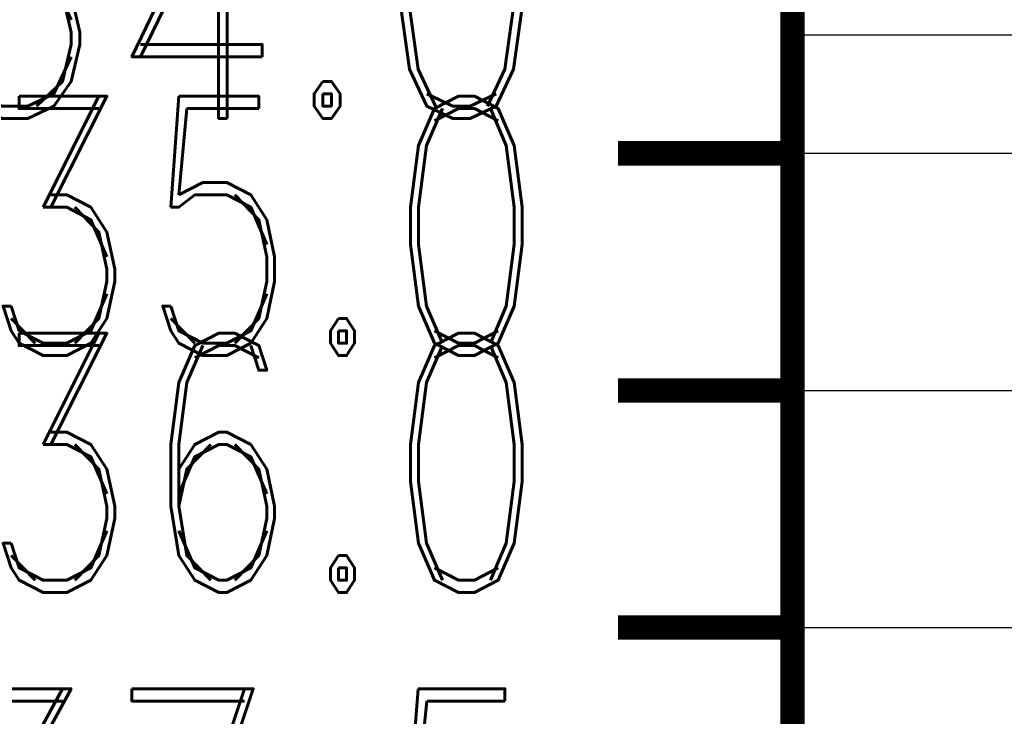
# Model space of a CAD drawing. Extents: x -2 to 113, y -136 to 16.
# Tile 361 of 541: x 57 to 61, y -62 to -59. Entities that reach past the tile are written whole.
import ezdxf
from ezdxf.enums import TextEntityAlignment as Align

# ---------------------------------------------------------------- set-up
doc = ezdxf.new("R2010")
doc.units = 0
doc.header["$MEASUREMENT"] = 0
doc.linetypes.add('SOLID', pattern=[0])
doc.layers.get('0').update_dxf_attribs({"linetype": 'SOLID'})
for name, color, linetype in [('1', 7, 'SOLID'), ('10', 7, 'SOLID'), ('11', 7, 'SOLID'), ('12', 7, 'SOLID'), ('13', 7, 'SOLID'), ('14', 7, 'SOLID'), ('15', 7, 'SOLID'), ('16', 7, 'SOLID'), ('17', 7, 'SOLID'), ('18', 7, 'SOLID'), ('19', 7, 'SOLID'), ('2', 7, 'SOLID'), ('20', 7, 'SOLID'), ('21', 7, 'SOLID'), ('22', 7, 'SOLID'), ('23', 7, 'SOLID'), ('24', 7, 'SOLID'), ('25', 7, 'SOLID'), ('26', 7, 'SOLID'), ('27', 7, 'SOLID'), ('28', 7, 'SOLID'), ('29', 7, 'SOLID'), ('3', 7, 'SOLID'), ('30', 7, 'SOLID'), ('31', 7, 'SOLID'), ('32', 7, 'SOLID'), ('33', 7, 'SOLID'), ('34', 7, 'SOLID'), ('35', 7, 'SOLID'), ('36', 7, 'SOLID'), ('37', 7, 'SOLID'), ('38', 7, 'SOLID'), ('39', 7, 'SOLID'), ('4', 7, 'SOLID'), ('40', 7, 'SOLID'), ('41', 7, 'SOLID'), ('42', 7, 'SOLID'), ('43', 7, 'SOLID'), ('44', 7, 'SOLID'), ('45', 7, 'SOLID'), ('46', 7, 'SOLID'), ('47', 7, 'SOLID'), ('48', 7, 'SOLID'), ('49', 7, 'SOLID'), ('5', 7, 'SOLID'), ('50', 7, 'SOLID'), ('51', 7, 'SOLID'), ('52', 7, 'SOLID'), ('53', 7, 'SOLID'), ('54', 7, 'SOLID'), ('55', 7, 'SOLID'), ('56', 7, 'SOLID'), ('57', 7, 'SOLID'), ('58', 7, 'SOLID'), ('59', 7, 'SOLID'), ('6', 7, 'SOLID'), ('60', 7, 'SOLID'), ('61', 7, 'SOLID'), ('62', 7, 'SOLID'), ('63', 7, 'SOLID'), ('64', 7, 'SOLID'), ('65', 7, 'SOLID'), ('66', 7, 'SOLID'), ('67', 7, 'SOLID'), ('68', 7, 'SOLID'), ('7', 7, 'SOLID'), ('8', 7, 'SOLID'), ('9', 7, 'SOLID')]:
    doc.layers.add(name, color=color, linetype=linetype)
doc.styles.add('ROMAND', font='romand', dxfattribs={"height": 1})

msp = doc.modelspace()

# ---------------------------------------------------------------- linework, layer by layer
at = {"color": 7, "linetype": 'SOLID', "const_width": 0.1029}
for points in [[(60.0766, -13.1385), (60.0766, -125.6385)], [(60.0766, -59.6385), (59.3413, -59.6385)], [(60.0766, -60.6385), (59.3413, -60.6385)], [(60.0766, -61.6385), (59.3413, -61.6385)]]:
    msp.add_lwpolyline(points, dxfattribs=at)
at = {"color": 7, "linetype": 'SOLID'}
msp.add_lwpolyline([(60.0766, -60.6385), (82.1354, -60.6385)], dxfattribs=at)
at = {"layer": '1', "color": 7, "linetype": 'SOLID', "const_width": 0.1029}
for points in [[(60.0766, -13.1385), (60.0766, -125.6385)], [(60.0766, -59.6385), (59.3413, -59.6385)], [(60.0766, -60.6385), (59.3413, -60.6385)], [(60.0766, -61.6385), (59.3413, -61.6385)]]:
    msp.add_lwpolyline(points, dxfattribs=at)
at = {"layer": '1', "color": 7, "linetype": 'SOLID'}
msp.add_lwpolyline([(60.0766, -60.6385), (82.1354, -60.6385)], dxfattribs=at)
at = {"layer": '10', "color": 7, "linetype": 'SOLID', "const_width": 0.1029}
for points in [[(60.0766, -13.1385), (60.0766, -125.6385)], [(60.0766, -59.6385), (59.3413, -59.6385)], [(60.0766, -60.6385), (59.3413, -60.6385)], [(60.0766, -61.6385), (59.3413, -61.6385)]]:
    msp.add_lwpolyline(points, dxfattribs=at)
at = {"layer": '10', "color": 7, "linetype": 'SOLID'}
msp.add_lwpolyline([(60.0766, -60.6385), (82.1354, -60.6385)], dxfattribs=at)
at = {"layer": '11', "color": 7, "linetype": 'SOLID', "const_width": 0.1029}
for points in [[(60.0766, -13.1385), (60.0766, -125.6385)], [(60.0766, -59.6385), (59.3413, -59.6385)], [(60.0766, -60.6385), (59.3413, -60.6385)], [(60.0766, -61.6385), (59.3413, -61.6385)]]:
    msp.add_lwpolyline(points, dxfattribs=at)
at = {"layer": '12', "color": 7, "linetype": 'SOLID', "const_width": 0.1029}
for points in [[(60.0766, -13.1385), (60.0766, -125.6385)], [(60.0766, -59.6385), (59.3413, -59.6385)], [(60.0766, -60.6385), (59.3413, -60.6385)], [(60.0766, -61.6385), (59.3413, -61.6385)]]:
    msp.add_lwpolyline(points, dxfattribs=at)
at = {"layer": '12', "color": 7, "linetype": 'SOLID'}
for points in [[(60.0766, -59.1385), (82.1354, -59.1385)], [(60.0766, -60.6385), (82.1354, -60.6385)]]:
    msp.add_lwpolyline(points, dxfattribs=at)
at = {"layer": '13', "color": 7, "linetype": 'SOLID', "const_width": 0.1029}
for points in [[(60.0766, -13.1385), (60.0766, -125.6385)], [(60.0766, -59.6385), (59.3413, -59.6385)], [(60.0766, -60.6385), (59.3413, -60.6385)], [(60.0766, -61.6385), (59.3413, -61.6385)]]:
    msp.add_lwpolyline(points, dxfattribs=at)
at = {"layer": '14', "color": 7, "linetype": 'SOLID', "const_width": 0.1029}
for points in [[(60.0766, -13.1385), (60.0766, -125.6385)], [(60.0766, -59.6385), (59.3413, -59.6385)], [(60.0766, -60.6385), (59.3413, -60.6385)], [(60.0766, -61.6385), (59.3413, -61.6385)]]:
    msp.add_lwpolyline(points, dxfattribs=at)
at = {"layer": '14', "color": 7, "linetype": 'SOLID'}
for points in [[(60.0766, -59.1385), (82.1354, -59.1385)], [(60.0766, -60.6385), (82.1354, -60.6385)]]:
    msp.add_lwpolyline(points, dxfattribs=at)
at = {"layer": '15', "color": 7, "linetype": 'SOLID', "const_width": 0.1029}
for points in [[(60.0766, -13.1385), (60.0766, -125.6385)], [(60.0766, -59.6385), (59.3413, -59.6385)], [(60.0766, -60.6385), (59.3413, -60.6385)], [(60.0766, -61.6385), (59.3413, -61.6385)]]:
    msp.add_lwpolyline(points, dxfattribs=at)
at = {"layer": '16', "color": 7, "linetype": 'SOLID', "const_width": 0.1029}
for points in [[(60.0766, -13.1385), (60.0766, -125.6385)], [(60.0766, -59.6385), (59.3413, -59.6385)], [(60.0766, -60.6385), (59.3413, -60.6385)], [(60.0766, -61.6385), (59.3413, -61.6385)]]:
    msp.add_lwpolyline(points, dxfattribs=at)
at = {"layer": '16', "color": 7, "linetype": 'SOLID'}
for points in [[(60.0766, -59.6385), (82.1354, -59.6385)], [(60.0766, -59.6385), (82.1354, -59.6385)], [(60.0766, -61.6385), (82.1354, -61.6385)], [(60.0766, -61.6385), (82.1354, -61.6385)]]:
    msp.add_lwpolyline(points, dxfattribs=at)
at = {"layer": '17', "color": 7, "linetype": 'SOLID', "const_width": 0.1029}
for points in [[(60.0766, -13.1385), (60.0766, -125.6385)], [(60.0766, -59.6385), (59.3413, -59.6385)], [(60.0766, -60.6385), (59.3413, -60.6385)], [(60.0766, -61.6385), (59.3413, -61.6385)]]:
    msp.add_lwpolyline(points, dxfattribs=at)
at = {"layer": '18', "color": 7, "linetype": 'SOLID', "const_width": 0.1029}
for points in [[(60.0766, -13.1385), (60.0766, -125.6385)], [(60.0766, -59.6385), (59.3413, -59.6385)], [(60.0766, -60.6385), (59.3413, -60.6385)], [(60.0766, -61.6385), (59.3413, -61.6385)]]:
    msp.add_lwpolyline(points, dxfattribs=at)
at = {"layer": '18', "color": 7, "linetype": 'SOLID'}
msp.add_lwpolyline([(60.0766, -60.6385), (82.1354, -60.6385)], dxfattribs=at)
at = {"layer": '19', "color": 7, "linetype": 'SOLID', "const_width": 0.1029}
for points in [[(60.0766, -13.1385), (60.0766, -125.6385)], [(60.0766, -59.6385), (59.3413, -59.6385)], [(60.0766, -60.6385), (59.3413, -60.6385)], [(60.0766, -61.6385), (59.3413, -61.6385)]]:
    msp.add_lwpolyline(points, dxfattribs=at)
at = {"layer": '2', "color": 7, "linetype": 'SOLID', "const_width": 0.1029}
for points in [[(60.0766, -13.1385), (60.0766, -125.6385)], [(60.0766, -59.6385), (59.3413, -59.6385)], [(60.0766, -60.6385), (59.3413, -60.6385)], [(60.0766, -61.6385), (59.3413, -61.6385)]]:
    msp.add_lwpolyline(points, dxfattribs=at)
at = {"layer": '2', "color": 7, "linetype": 'SOLID'}
for points in [[(60.0766, -59.1385), (82.1354, -59.1385)], [(60.0766, -60.6385), (82.1354, -60.6385)]]:
    msp.add_lwpolyline(points, dxfattribs=at)
at = {"layer": '20', "color": 7, "linetype": 'SOLID', "const_width": 0.1029}
for points in [[(60.0766, -13.1385), (60.0766, -125.6385)], [(60.0766, -59.6385), (59.3413, -59.6385)], [(60.0766, -60.6385), (59.3413, -60.6385)], [(60.0766, -61.6385), (59.3413, -61.6385)]]:
    msp.add_lwpolyline(points, dxfattribs=at)
at = {"layer": '20', "color": 7, "linetype": 'SOLID'}
for points in [[(60.0766, -59.1385), (82.1354, -59.1385)], [(60.0766, -60.6385), (82.1354, -60.6385)]]:
    msp.add_lwpolyline(points, dxfattribs=at)
at = {"layer": '21', "color": 7, "linetype": 'SOLID', "const_width": 0.1029}
for points in [[(60.0766, -13.1385), (60.0766, -125.6385)], [(60.0766, -59.6385), (59.3413, -59.6385)], [(60.0766, -60.6385), (59.3413, -60.6385)], [(60.0766, -61.6385), (59.3413, -61.6385)]]:
    msp.add_lwpolyline(points, dxfattribs=at)
at = {"layer": '22', "color": 7, "linetype": 'SOLID', "const_width": 0.1029}
for points in [[(60.0766, -13.1385), (60.0766, -125.6385)], [(60.0766, -59.6385), (59.3413, -59.6385)], [(60.0766, -60.6385), (59.3413, -60.6385)], [(60.0766, -61.6385), (59.3413, -61.6385)]]:
    msp.add_lwpolyline(points, dxfattribs=at)
at = {"layer": '22', "color": 7, "linetype": 'SOLID'}
msp.add_lwpolyline([(60.0766, -60.6385), (82.1354, -60.6385)], dxfattribs=at)
at = {"layer": '23', "color": 7, "linetype": 'SOLID', "const_width": 0.1029}
for points in [[(60.0766, -13.1385), (60.0766, -125.6385)], [(60.0766, -59.6385), (59.3413, -59.6385)], [(60.0766, -60.6385), (59.3413, -60.6385)], [(60.0766, -61.6385), (59.3413, -61.6385)]]:
    msp.add_lwpolyline(points, dxfattribs=at)
at = {"layer": '24', "color": 7, "linetype": 'SOLID', "const_width": 0.1029}
for points in [[(60.0766, -13.1385), (60.0766, -125.6385)], [(60.0766, -59.6385), (59.3413, -59.6385)], [(60.0766, -60.6385), (59.3413, -60.6385)], [(60.0766, -61.6385), (59.3413, -61.6385)]]:
    msp.add_lwpolyline(points, dxfattribs=at)
at = {"layer": '24', "color": 7, "linetype": 'SOLID'}
msp.add_lwpolyline([(60.0766, -60.6385), (82.1354, -60.6385)], dxfattribs=at)
at = {"layer": '25', "color": 7, "linetype": 'SOLID', "const_width": 0.1029}
for points in [[(60.0766, -13.1385), (60.0766, -125.6385)], [(60.0766, -59.6385), (59.3413, -59.6385)], [(60.0766, -60.6385), (59.3413, -60.6385)], [(60.0766, -61.6385), (59.3413, -61.6385)]]:
    msp.add_lwpolyline(points, dxfattribs=at)
at = {"layer": '26', "color": 7, "linetype": 'SOLID', "const_width": 0.1029}
for points in [[(60.0766, -13.1385), (60.0766, -125.6385)], [(60.0766, -59.6385), (59.3413, -59.6385)], [(60.0766, -60.6385), (59.3413, -60.6385)], [(60.0766, -61.6385), (59.3413, -61.6385)]]:
    msp.add_lwpolyline(points, dxfattribs=at)
at = {"layer": '26', "color": 7, "linetype": 'SOLID'}
for points in [[(60.0766, -59.1385), (82.1354, -59.1385)], [(60.0766, -60.6385), (82.1354, -60.6385)]]:
    msp.add_lwpolyline(points, dxfattribs=at)
at = {"layer": '27', "color": 7, "linetype": 'SOLID', "const_width": 0.1029}
for points in [[(60.0766, -13.1385), (60.0766, -125.6385)], [(60.0766, -59.6385), (59.3413, -59.6385)], [(60.0766, -60.6385), (59.3413, -60.6385)], [(60.0766, -61.6385), (59.3413, -61.6385)]]:
    msp.add_lwpolyline(points, dxfattribs=at)
at = {"layer": '27', "color": 7, "linetype": 'SOLID'}
msp.add_lwpolyline([(60.0766, -59.6385), (82.1354, -59.6385)], dxfattribs=at)
at = {"layer": '28', "color": 7, "linetype": 'SOLID', "const_width": 0.1029}
for points in [[(60.0766, -13.1385), (60.0766, -125.6385)], [(60.0766, -59.6385), (59.3413, -59.6385)], [(60.0766, -60.6385), (59.3413, -60.6385)], [(60.0766, -61.6385), (59.3413, -61.6385)]]:
    msp.add_lwpolyline(points, dxfattribs=at)
at = {"layer": '29', "color": 7, "linetype": 'SOLID', "const_width": 0.1029}
for points in [[(60.0766, -13.1385), (60.0766, -125.6385)], [(60.0766, -59.6385), (59.3413, -59.6385)], [(60.0766, -60.6385), (59.3413, -60.6385)], [(60.0766, -61.6385), (59.3413, -61.6385)]]:
    msp.add_lwpolyline(points, dxfattribs=at)
at = {"layer": '29', "color": 7, "linetype": 'SOLID'}
for points in [[(60.0766, -59.1385), (82.1354, -59.1385)], [(60.0766, -60.6385), (82.1354, -60.6385)]]:
    msp.add_lwpolyline(points, dxfattribs=at)
at = {"layer": '3', "color": 7, "linetype": 'SOLID', "const_width": 0.1029}
for points in [[(60.0766, -13.1385), (60.0766, -125.6385)], [(60.0766, -59.6385), (59.3413, -59.6385)], [(60.0766, -60.6385), (59.3413, -60.6385)], [(60.0766, -61.6385), (59.3413, -61.6385)]]:
    msp.add_lwpolyline(points, dxfattribs=at)
at = {"layer": '30', "color": 7, "linetype": 'SOLID', "const_width": 0.1029}
for points in [[(60.0766, -13.1385), (60.0766, -125.6385)], [(60.0766, -59.6385), (59.3413, -59.6385)], [(60.0766, -60.6385), (59.3413, -60.6385)], [(60.0766, -61.6385), (59.3413, -61.6385)]]:
    msp.add_lwpolyline(points, dxfattribs=at)
at = {"layer": '30', "color": 7, "linetype": 'SOLID'}
msp.add_lwpolyline([(60.0766, -60.6385), (82.1354, -60.6385)], dxfattribs=at)
at = {"layer": '31', "color": 7, "linetype": 'SOLID', "const_width": 0.1029}
for points in [[(60.0766, -13.1385), (60.0766, -125.6385)], [(60.0766, -59.6385), (59.3413, -59.6385)], [(60.0766, -60.6385), (59.3413, -60.6385)], [(60.0766, -61.6385), (59.3413, -61.6385)]]:
    msp.add_lwpolyline(points, dxfattribs=at)
at = {"layer": '32', "color": 7, "linetype": 'SOLID', "const_width": 0.1029}
for points in [[(60.0766, -13.1385), (60.0766, -125.6385)], [(60.0766, -59.6385), (59.3413, -59.6385)], [(60.0766, -60.6385), (59.3413, -60.6385)], [(60.0766, -61.6385), (59.3413, -61.6385)]]:
    msp.add_lwpolyline(points, dxfattribs=at)
at = {"layer": '33', "color": 7, "linetype": 'SOLID', "const_width": 0.1029}
for points in [[(60.0766, -13.1385), (60.0766, -125.6385)], [(60.0766, -59.6385), (59.3413, -59.6385)], [(60.0766, -60.6385), (59.3413, -60.6385)], [(60.0766, -61.6385), (59.3413, -61.6385)]]:
    msp.add_lwpolyline(points, dxfattribs=at)
at = {"layer": '34', "color": 7, "linetype": 'SOLID', "const_width": 0.1029}
for points in [[(60.0766, -13.1385), (60.0766, -125.6385)], [(60.0766, -59.6385), (59.3413, -59.6385)], [(60.0766, -60.6385), (59.3413, -60.6385)], [(60.0766, -61.6385), (59.3413, -61.6385)]]:
    msp.add_lwpolyline(points, dxfattribs=at)
at = {"layer": '35', "color": 7, "linetype": 'SOLID', "const_width": 0.1029}
for points in [[(60.0766, -13.1385), (60.0766, -125.6385)], [(60.0766, -59.6385), (59.3413, -59.6385)], [(60.0766, -60.6385), (59.3413, -60.6385)], [(60.0766, -61.6385), (59.3413, -61.6385)]]:
    msp.add_lwpolyline(points, dxfattribs=at)
at = {"layer": '36', "color": 7, "linetype": 'SOLID', "const_width": 0.1029}
for points in [[(60.0766, -13.1385), (60.0766, -125.6385)], [(60.0766, -59.6385), (59.3413, -59.6385)], [(60.0766, -60.6385), (59.3413, -60.6385)], [(60.0766, -61.6385), (59.3413, -61.6385)]]:
    msp.add_lwpolyline(points, dxfattribs=at)
at = {"layer": '37', "color": 7, "linetype": 'SOLID', "const_width": 0.1029}
for points in [[(60.0766, -13.1385), (60.0766, -125.6385)], [(60.0766, -59.6385), (59.3413, -59.6385)], [(60.0766, -60.6385), (59.3413, -60.6385)], [(60.0766, -61.6385), (59.3413, -61.6385)]]:
    msp.add_lwpolyline(points, dxfattribs=at)
at = {"layer": '38', "color": 7, "linetype": 'SOLID', "const_width": 0.1029}
for points in [[(60.0766, -13.1385), (60.0766, -125.6385)], [(60.0766, -59.6385), (59.3413, -59.6385)], [(60.0766, -60.6385), (59.3413, -60.6385)], [(60.0766, -61.6385), (59.3413, -61.6385)]]:
    msp.add_lwpolyline(points, dxfattribs=at)
at = {"layer": '39', "color": 7, "linetype": 'SOLID', "const_width": 0.1029}
for points in [[(60.0766, -13.1385), (60.0766, -125.6385)], [(60.0766, -59.6385), (59.3413, -59.6385)], [(60.0766, -60.6385), (59.3413, -60.6385)], [(60.0766, -61.6385), (59.3413, -61.6385)]]:
    msp.add_lwpolyline(points, dxfattribs=at)
at = {"layer": '39', "color": 7, "linetype": 'SOLID'}
msp.add_lwpolyline([(60.0766, -60.6385), (82.1354, -60.6385)], dxfattribs=at)
at = {"layer": '4', "color": 7, "linetype": 'SOLID', "const_width": 0.1029}
for points in [[(60.0766, -13.1385), (60.0766, -125.6385)], [(60.0766, -59.6385), (59.3413, -59.6385)], [(60.0766, -60.6385), (59.3413, -60.6385)], [(60.0766, -61.6385), (59.3413, -61.6385)]]:
    msp.add_lwpolyline(points, dxfattribs=at)
at = {"layer": '4', "color": 7, "linetype": 'SOLID'}
for points in [[(60.0766, -59.1385), (82.1354, -59.1385)], [(60.0766, -60.6385), (82.1354, -60.6385)]]:
    msp.add_lwpolyline(points, dxfattribs=at)
at = {"layer": '40', "color": 7, "linetype": 'SOLID', "const_width": 0.1029}
for points in [[(60.0766, -13.1385), (60.0766, -125.6385)], [(60.0766, -59.6385), (59.3413, -59.6385)], [(60.0766, -60.6385), (59.3413, -60.6385)], [(60.0766, -61.6385), (59.3413, -61.6385)]]:
    msp.add_lwpolyline(points, dxfattribs=at)
at = {"layer": '41', "color": 7, "linetype": 'SOLID', "const_width": 0.1029}
for points in [[(60.0766, -13.1385), (60.0766, -125.6385)], [(60.0766, -59.6385), (59.3413, -59.6385)], [(60.0766, -60.6385), (59.3413, -60.6385)], [(60.0766, -61.6385), (59.3413, -61.6385)]]:
    msp.add_lwpolyline(points, dxfattribs=at)
at = {"layer": '41', "color": 7, "linetype": 'SOLID'}
msp.add_lwpolyline([(60.0766, -60.6385), (82.1354, -60.6385)], dxfattribs=at)
at = {"layer": '42', "color": 7, "linetype": 'SOLID', "const_width": 0.1029}
for points in [[(60.0766, -13.1385), (60.0766, -125.6385)], [(60.0766, -59.6385), (59.3413, -59.6385)], [(60.0766, -60.6385), (59.3413, -60.6385)], [(60.0766, -61.6385), (59.3413, -61.6385)]]:
    msp.add_lwpolyline(points, dxfattribs=at)
at = {"layer": '43', "color": 7, "linetype": 'SOLID', "const_width": 0.1029}
for points in [[(60.0766, -13.1385), (60.0766, -125.6385)], [(60.0766, -59.6385), (59.3413, -59.6385)], [(60.0766, -60.6385), (59.3413, -60.6385)], [(60.0766, -61.6385), (59.3413, -61.6385)]]:
    msp.add_lwpolyline(points, dxfattribs=at)
at = {"layer": '43', "color": 7, "linetype": 'SOLID'}
msp.add_lwpolyline([(60.0766, -60.6385), (82.1354, -60.6385)], dxfattribs=at)
at = {"layer": '44', "color": 7, "linetype": 'SOLID', "const_width": 0.1029}
for points in [[(60.0766, -13.1385), (60.0766, -125.6385)], [(60.0766, -59.6385), (59.3413, -59.6385)], [(60.0766, -60.6385), (59.3413, -60.6385)], [(60.0766, -61.6385), (59.3413, -61.6385)]]:
    msp.add_lwpolyline(points, dxfattribs=at)
at = {"layer": '45', "color": 7, "linetype": 'SOLID', "const_width": 0.1029}
for points in [[(60.0766, -13.1385), (60.0766, -125.6385)], [(60.0766, -59.6385), (59.3413, -59.6385)], [(60.0766, -60.6385), (59.3413, -60.6385)], [(60.0766, -61.6385), (59.3413, -61.6385)]]:
    msp.add_lwpolyline(points, dxfattribs=at)
at = {"layer": '45', "color": 7, "linetype": 'SOLID'}
for points in [[(60.0766, -59.1385), (82.1354, -59.1385)], [(60.0766, -60.6385), (82.1354, -60.6385)]]:
    msp.add_lwpolyline(points, dxfattribs=at)
at = {"layer": '46', "color": 7, "linetype": 'SOLID', "const_width": 0.1029}
for points in [[(60.0766, -13.1385), (60.0766, -125.6385)], [(60.0766, -59.6385), (59.3413, -59.6385)], [(60.0766, -60.6385), (59.3413, -60.6385)], [(60.0766, -61.6385), (59.3413, -61.6385)]]:
    msp.add_lwpolyline(points, dxfattribs=at)
at = {"layer": '46', "color": 7, "linetype": 'SOLID'}
for points in [[(60.0766, -59.1385), (82.1354, -59.1385)], [(60.0766, -60.6385), (82.1354, -60.6385)]]:
    msp.add_lwpolyline(points, dxfattribs=at)
at = {"layer": '47', "color": 7, "linetype": 'SOLID', "const_width": 0.1029}
for points in [[(60.0766, -13.1385), (60.0766, -125.6385)], [(60.0766, -59.6385), (59.3413, -59.6385)], [(60.0766, -60.6385), (59.3413, -60.6385)], [(60.0766, -61.6385), (59.3413, -61.6385)]]:
    msp.add_lwpolyline(points, dxfattribs=at)
at = {"layer": '47', "color": 7, "linetype": 'SOLID'}
msp.add_lwpolyline([(60.0766, -60.6385), (82.1354, -60.6385)], dxfattribs=at)
at = {"layer": '48', "color": 7, "linetype": 'SOLID', "const_width": 0.1029}
for points in [[(60.0766, -13.1385), (60.0766, -125.6385)], [(60.0766, -59.6385), (59.3413, -59.6385)], [(60.0766, -60.6385), (59.3413, -60.6385)], [(60.0766, -61.6385), (59.3413, -61.6385)]]:
    msp.add_lwpolyline(points, dxfattribs=at)
at = {"layer": '48', "color": 7, "linetype": 'SOLID'}
msp.add_lwpolyline([(60.0766, -60.6385), (82.1354, -60.6385)], dxfattribs=at)
at = {"layer": '49', "color": 7, "linetype": 'SOLID', "const_width": 0.1029}
for points in [[(60.0766, -13.1385), (60.0766, -125.6385)], [(60.0766, -59.6385), (59.3413, -59.6385)], [(60.0766, -60.6385), (59.3413, -60.6385)], [(60.0766, -61.6385), (59.3413, -61.6385)]]:
    msp.add_lwpolyline(points, dxfattribs=at)
at = {"layer": '49', "color": 7, "linetype": 'SOLID'}
msp.add_lwpolyline([(60.0766, -60.6385), (82.1354, -60.6385)], dxfattribs=at)
at = {"layer": '5', "color": 7, "linetype": 'SOLID', "const_width": 0.1029}
for points in [[(60.0766, -13.1385), (60.0766, -125.6385)], [(60.0766, -59.6385), (59.3413, -59.6385)], [(60.0766, -60.6385), (59.3413, -60.6385)], [(60.0766, -61.6385), (59.3413, -61.6385)]]:
    msp.add_lwpolyline(points, dxfattribs=at)
at = {"layer": '50', "color": 7, "linetype": 'SOLID', "const_width": 0.1029}
for points in [[(60.0766, -13.1385), (60.0766, -125.6385)], [(60.0766, -59.6385), (59.3413, -59.6385)], [(60.0766, -60.6385), (59.3413, -60.6385)], [(60.0766, -61.6385), (59.3413, -61.6385)]]:
    msp.add_lwpolyline(points, dxfattribs=at)
at = {"layer": '50', "color": 7, "linetype": 'SOLID'}
for points in [[(60.0766, -59.1385), (82.1354, -59.1385)], [(60.0766, -60.6385), (82.1354, -60.6385)]]:
    msp.add_lwpolyline(points, dxfattribs=at)
at = {"layer": '51', "color": 7, "linetype": 'SOLID', "const_width": 0.1029}
for points in [[(60.0766, -13.1385), (60.0766, -125.6385)], [(60.0766, -59.6385), (59.3413, -59.6385)], [(60.0766, -60.6385), (59.3413, -60.6385)], [(60.0766, -61.6385), (59.3413, -61.6385)]]:
    msp.add_lwpolyline(points, dxfattribs=at)
at = {"layer": '52', "color": 7, "linetype": 'SOLID', "const_width": 0.1029}
for points in [[(60.0766, -13.1385), (60.0766, -125.6385)], [(60.0766, -59.6385), (59.3413, -59.6385)], [(60.0766, -60.6385), (59.3413, -60.6385)], [(60.0766, -61.6385), (59.3413, -61.6385)]]:
    msp.add_lwpolyline(points, dxfattribs=at)
at = {"layer": '52', "color": 7, "linetype": 'SOLID'}
msp.add_lwpolyline([(60.0766, -60.6385), (82.1354, -60.6385)], dxfattribs=at)
at = {"layer": '53', "color": 7, "linetype": 'SOLID', "const_width": 0.1029}
for points in [[(60.0766, -13.1385), (60.0766, -125.6385)], [(60.0766, -59.6385), (59.3413, -59.6385)], [(60.0766, -60.6385), (59.3413, -60.6385)], [(60.0766, -61.6385), (59.3413, -61.6385)]]:
    msp.add_lwpolyline(points, dxfattribs=at)
at = {"layer": '54', "color": 7, "linetype": 'SOLID', "const_width": 0.1029}
for points in [[(60.0766, -13.1385), (60.0766, -125.6385)], [(60.0766, -59.6385), (59.3413, -59.6385)], [(60.0766, -60.6385), (59.3413, -60.6385)], [(60.0766, -61.6385), (59.3413, -61.6385)]]:
    msp.add_lwpolyline(points, dxfattribs=at)
at = {"layer": '54', "color": 7, "linetype": 'SOLID'}
for points in [[(60.0766, -59.1385), (82.1354, -59.1385)], [(60.0766, -60.6385), (82.1354, -60.6385)]]:
    msp.add_lwpolyline(points, dxfattribs=at)
at = {"layer": '55', "color": 7, "linetype": 'SOLID', "const_width": 0.1029}
for points in [[(60.0766, -13.1385), (60.0766, -125.6385)], [(60.0766, -59.6385), (59.3413, -59.6385)], [(60.0766, -60.6385), (59.3413, -60.6385)], [(60.0766, -61.6385), (59.3413, -61.6385)]]:
    msp.add_lwpolyline(points, dxfattribs=at)
at = {"layer": '56', "color": 7, "linetype": 'SOLID', "const_width": 0.1029}
for points in [[(60.0766, -13.1385), (60.0766, -125.6385)], [(60.0766, -59.6385), (59.3413, -59.6385)], [(60.0766, -60.6385), (59.3413, -60.6385)], [(60.0766, -61.6385), (59.3413, -61.6385)]]:
    msp.add_lwpolyline(points, dxfattribs=at)
at = {"layer": '56', "color": 7, "linetype": 'SOLID'}
msp.add_lwpolyline([(60.0766, -60.6385), (82.1354, -60.6385)], dxfattribs=at)
at = {"layer": '57', "color": 7, "linetype": 'SOLID', "const_width": 0.1029}
for points in [[(60.0766, -13.1385), (60.0766, -125.6385)], [(60.0766, -59.6385), (59.3413, -59.6385)], [(60.0766, -60.6385), (59.3413, -60.6385)], [(60.0766, -61.6385), (59.3413, -61.6385)]]:
    msp.add_lwpolyline(points, dxfattribs=at)
at = {"layer": '57', "color": 7, "linetype": 'SOLID'}
msp.add_lwpolyline([(60.0766, -60.6385), (82.1354, -60.6385)], dxfattribs=at)
at = {"layer": '58', "color": 7, "linetype": 'SOLID', "const_width": 0.1029}
for points in [[(60.0766, -13.1385), (60.0766, -125.6385)], [(60.0766, -59.6385), (59.3413, -59.6385)], [(60.0766, -60.6385), (59.3413, -60.6385)], [(60.0766, -61.6385), (59.3413, -61.6385)]]:
    msp.add_lwpolyline(points, dxfattribs=at)
at = {"layer": '59', "color": 7, "linetype": 'SOLID', "const_width": 0.1029}
for points in [[(60.0766, -13.1385), (60.0766, -125.6385)], [(60.0766, -59.6385), (59.3413, -59.6385)], [(60.0766, -60.6385), (59.3413, -60.6385)], [(60.0766, -61.6385), (59.3413, -61.6385)]]:
    msp.add_lwpolyline(points, dxfattribs=at)
at = {"layer": '59', "color": 7, "linetype": 'SOLID'}
msp.add_lwpolyline([(60.0766, -60.6385), (82.1354, -60.6385)], dxfattribs=at)
at = {"layer": '6', "color": 7, "linetype": 'SOLID', "const_width": 0.1029}
for points in [[(60.0766, -13.1385), (60.0766, -125.6385)], [(60.0766, -59.6385), (59.3413, -59.6385)], [(60.0766, -60.6385), (59.3413, -60.6385)], [(60.0766, -61.6385), (59.3413, -61.6385)]]:
    msp.add_lwpolyline(points, dxfattribs=at)
at = {"layer": '6', "color": 7, "linetype": 'SOLID'}
msp.add_lwpolyline([(60.0766, -60.6385), (82.1354, -60.6385)], dxfattribs=at)
at = {"layer": '60', "color": 7, "linetype": 'SOLID', "const_width": 0.1029}
for points in [[(60.0766, -13.1385), (60.0766, -125.6385)], [(60.0766, -59.6385), (59.3413, -59.6385)], [(60.0766, -60.6385), (59.3413, -60.6385)], [(60.0766, -61.6385), (59.3413, -61.6385)]]:
    msp.add_lwpolyline(points, dxfattribs=at)
at = {"layer": '61', "color": 7, "linetype": 'SOLID', "const_width": 0.1029}
for points in [[(60.0766, -13.1385), (60.0766, -125.6385)], [(60.0766, -59.6385), (59.3413, -59.6385)], [(60.0766, -60.6385), (59.3413, -60.6385)], [(60.0766, -61.6385), (59.3413, -61.6385)]]:
    msp.add_lwpolyline(points, dxfattribs=at)
at = {"layer": '61', "color": 7, "linetype": 'SOLID'}
msp.add_lwpolyline([(60.0766, -60.6385), (82.1354, -60.6385)], dxfattribs=at)
at = {"layer": '62', "color": 7, "linetype": 'SOLID', "const_width": 0.1029}
for points in [[(60.0766, -13.1385), (60.0766, -125.6385)], [(60.0766, -59.6385), (59.3413, -59.6385)], [(60.0766, -60.6385), (59.3413, -60.6385)], [(60.0766, -61.6385), (59.3413, -61.6385)]]:
    msp.add_lwpolyline(points, dxfattribs=at)
at = {"layer": '63', "color": 7, "linetype": 'SOLID', "const_width": 0.1029}
for points in [[(60.0766, -13.1385), (60.0766, -125.6385)], [(60.0766, -59.6385), (59.3413, -59.6385)], [(60.0766, -60.6385), (59.3413, -60.6385)], [(60.0766, -61.6385), (59.3413, -61.6385)]]:
    msp.add_lwpolyline(points, dxfattribs=at)
at = {"layer": '63', "color": 7, "linetype": 'SOLID'}
msp.add_lwpolyline([(60.0766, -60.6385), (82.1354, -60.6385)], dxfattribs=at)
at = {"layer": '64', "color": 7, "linetype": 'SOLID', "const_width": 0.1029}
for points in [[(60.0766, -13.1385), (60.0766, -125.6385)], [(60.0766, -59.6385), (59.3413, -59.6385)], [(60.0766, -60.6385), (59.3413, -60.6385)], [(60.0766, -61.6385), (59.3413, -61.6385)]]:
    msp.add_lwpolyline(points, dxfattribs=at)
at = {"layer": '65', "color": 7, "linetype": 'SOLID', "const_width": 0.1029}
for points in [[(60.0766, -13.1385), (60.0766, -125.6385)], [(60.0766, -59.6385), (59.3413, -59.6385)], [(60.0766, -60.6385), (59.3413, -60.6385)], [(60.0766, -61.6385), (59.3413, -61.6385)]]:
    msp.add_lwpolyline(points, dxfattribs=at)
at = {"layer": '65', "color": 7, "linetype": 'SOLID'}
for points in [[(60.0766, -59.1385), (82.1354, -59.1385)], [(60.0766, -60.6385), (82.1354, -60.6385)]]:
    msp.add_lwpolyline(points, dxfattribs=at)
at = {"layer": '66', "color": 7, "linetype": 'SOLID', "const_width": 0.1029}
for points in [[(60.0766, -13.1385), (60.0766, -125.6385)], [(60.0766, -59.6385), (59.3413, -59.6385)], [(60.0766, -60.6385), (59.3413, -60.6385)], [(60.0766, -61.6385), (59.3413, -61.6385)]]:
    msp.add_lwpolyline(points, dxfattribs=at)
at = {"layer": '67', "color": 7, "linetype": 'SOLID', "const_width": 0.1029}
for points in [[(60.0766, -13.1385), (60.0766, -125.6385)], [(60.0766, -59.6385), (59.3413, -59.6385)], [(60.0766, -60.6385), (59.3413, -60.6385)], [(60.0766, -61.6385), (59.3413, -61.6385)]]:
    msp.add_lwpolyline(points, dxfattribs=at)
at = {"layer": '67', "color": 7, "linetype": 'SOLID'}
for points in [[(60.0766, -59.1385), (82.1354, -59.1385)], [(60.0766, -60.6385), (82.1354, -60.6385)]]:
    msp.add_lwpolyline(points, dxfattribs=at)
at = {"layer": '68', "color": 7, "linetype": 'SOLID', "const_width": 0.1029}
for points in [[(60.0766, -13.1385), (60.0766, -125.6385)], [(60.0766, -59.6385), (59.3413, -59.6385)], [(60.0766, -60.6385), (59.3413, -60.6385)], [(60.0766, -61.6385), (59.3413, -61.6385)]]:
    msp.add_lwpolyline(points, dxfattribs=at)
at = {"layer": '7', "color": 7, "linetype": 'SOLID', "const_width": 0.1029}
for points in [[(60.0766, -13.1385), (60.0766, -125.6385)], [(60.0766, -59.6385), (59.3413, -59.6385)], [(60.0766, -60.6385), (59.3413, -60.6385)], [(60.0766, -61.6385), (59.3413, -61.6385)]]:
    msp.add_lwpolyline(points, dxfattribs=at)
at = {"layer": '8', "color": 7, "linetype": 'SOLID', "const_width": 0.1029}
for points in [[(60.0766, -13.1385), (60.0766, -125.6385)], [(60.0766, -59.6385), (59.3413, -59.6385)], [(60.0766, -60.6385), (59.3413, -60.6385)], [(60.0766, -61.6385), (59.3413, -61.6385)]]:
    msp.add_lwpolyline(points, dxfattribs=at)
at = {"layer": '8', "color": 7, "linetype": 'SOLID'}
for points in [[(60.0766, -59.1385), (82.1354, -59.1385)], [(60.0766, -60.6385), (82.1354, -60.6385)]]:
    msp.add_lwpolyline(points, dxfattribs=at)
at = {"layer": '9', "color": 7, "linetype": 'SOLID', "const_width": 0.1029}
for points in [[(60.0766, -13.1385), (60.0766, -125.6385)], [(60.0766, -59.6385), (59.3413, -59.6385)], [(60.0766, -60.6385), (59.3413, -60.6385)], [(60.0766, -61.6385), (59.3413, -61.6385)]]:
    msp.add_lwpolyline(points, dxfattribs=at)

# ---------------------------------------------------------------- texts
at = {"color": 7, "style": 'ROMAND', "width": 0.78}
msp.add_text('35.0', height=1.09412, dxfattribs=at).set_placement((59.0472, -60.4915), align=Align.RIGHT)
at = {"layer": '1', "color": 7, "style": 'ROMAND', "width": 0.78}
msp.add_text('35.0', height=1.09412, dxfattribs=at).set_placement((59.0472, -60.4915), align=Align.RIGHT)
at = {"layer": '10', "color": 7, "style": 'ROMAND', "width": 0.78}
msp.add_text('35.0', height=1.09412, dxfattribs=at).set_placement((59.0472, -60.4915), align=Align.RIGHT)
at = {"layer": '16', "color": 7, "style": 'ROMAND', "width": 0.78}
for s, p in [('34.0', (59.0472, -59.4915)), ('36.0', (59.0472, -61.4915))]:
    msp.add_text(s, height=1.09412, dxfattribs=at).set_placement(p, align=Align.RIGHT)
at = {"layer": '18', "color": 7, "style": 'ROMAND', "width": 0.78}
msp.add_text('35.0', height=1.09412, dxfattribs=at).set_placement((59.0472, -60.4915), align=Align.RIGHT)
at = {"layer": '22', "color": 7, "style": 'ROMAND', "width": 0.78}
msp.add_text('35.0', height=1.09412, dxfattribs=at).set_placement((59.0472, -60.4915), align=Align.RIGHT)
at = {"layer": '24', "color": 7, "style": 'ROMAND', "width": 0.78}
msp.add_text('35.0', height=1.09412, dxfattribs=at).set_placement((59.0472, -60.4915), align=Align.RIGHT)
at = {"layer": '27', "color": 7, "style": 'ROMAND', "width": 0.78}
msp.add_text('37.5', height=1.09412, dxfattribs=at).set_placement((59.0472, -62.9915), align=Align.RIGHT)
at = {"layer": '30', "color": 7, "style": 'ROMAND', "width": 0.78}
msp.add_text('35.0', height=1.09412, dxfattribs=at).set_placement((59.0472, -60.4915), align=Align.RIGHT)
at = {"layer": '39', "color": 7, "style": 'ROMAND', "width": 0.78}
msp.add_text('35.0', height=1.09412, dxfattribs=at).set_placement((59.0472, -60.4915), align=Align.RIGHT)
at = {"layer": '41', "color": 7, "style": 'ROMAND', "width": 0.78}
msp.add_text('35.0', height=1.09412, dxfattribs=at).set_placement((59.0472, -60.4915), align=Align.RIGHT)
at = {"layer": '43', "color": 7, "style": 'ROMAND', "width": 0.78}
msp.add_text('35.0', height=1.09412, dxfattribs=at).set_placement((59.0472, -60.4915), align=Align.RIGHT)
at = {"layer": '47', "color": 7, "style": 'ROMAND', "width": 0.78}
msp.add_text('35.0', height=1.09412, dxfattribs=at).set_placement((59.0472, -60.4915), align=Align.RIGHT)
at = {"layer": '48', "color": 7, "style": 'ROMAND', "width": 0.78}
msp.add_text('35.0', height=1.09412, dxfattribs=at).set_placement((59.0472, -60.4915), align=Align.RIGHT)
at = {"layer": '49', "color": 7, "style": 'ROMAND', "width": 0.78}
msp.add_text('35.0', height=1.09412, dxfattribs=at).set_placement((59.0472, -60.4915), align=Align.RIGHT)
at = {"layer": '52', "color": 7, "style": 'ROMAND', "width": 0.78}
msp.add_text('35.0', height=1.09412, dxfattribs=at).set_placement((59.0472, -60.4915), align=Align.RIGHT)
at = {"layer": '56', "color": 7, "style": 'ROMAND', "width": 0.78}
msp.add_text('35.0', height=1.09412, dxfattribs=at).set_placement((59.0472, -60.4915), align=Align.RIGHT)
at = {"layer": '57', "color": 7, "style": 'ROMAND', "width": 0.78}
msp.add_text('35.0', height=1.09412, dxfattribs=at).set_placement((59.0472, -60.4915), align=Align.RIGHT)
at = {"layer": '59', "color": 7, "style": 'ROMAND', "width": 0.78}
msp.add_text('35.0', height=1.09412, dxfattribs=at).set_placement((59.0472, -60.4915), align=Align.RIGHT)
at = {"layer": '6', "color": 7, "style": 'ROMAND', "width": 0.78}
msp.add_text('35.0', height=1.09412, dxfattribs=at).set_placement((59.0472, -60.4915), align=Align.RIGHT)
at = {"layer": '61', "color": 7, "style": 'ROMAND', "width": 0.78}
msp.add_text('35.0', height=1.09412, dxfattribs=at).set_placement((59.0472, -60.4915), align=Align.RIGHT)
at = {"layer": '63', "color": 7, "style": 'ROMAND', "width": 0.78}
msp.add_text('35.0', height=1.09412, dxfattribs=at).set_placement((59.0472, -60.4915), align=Align.RIGHT)

doc.saveas('drawing.dxf')
